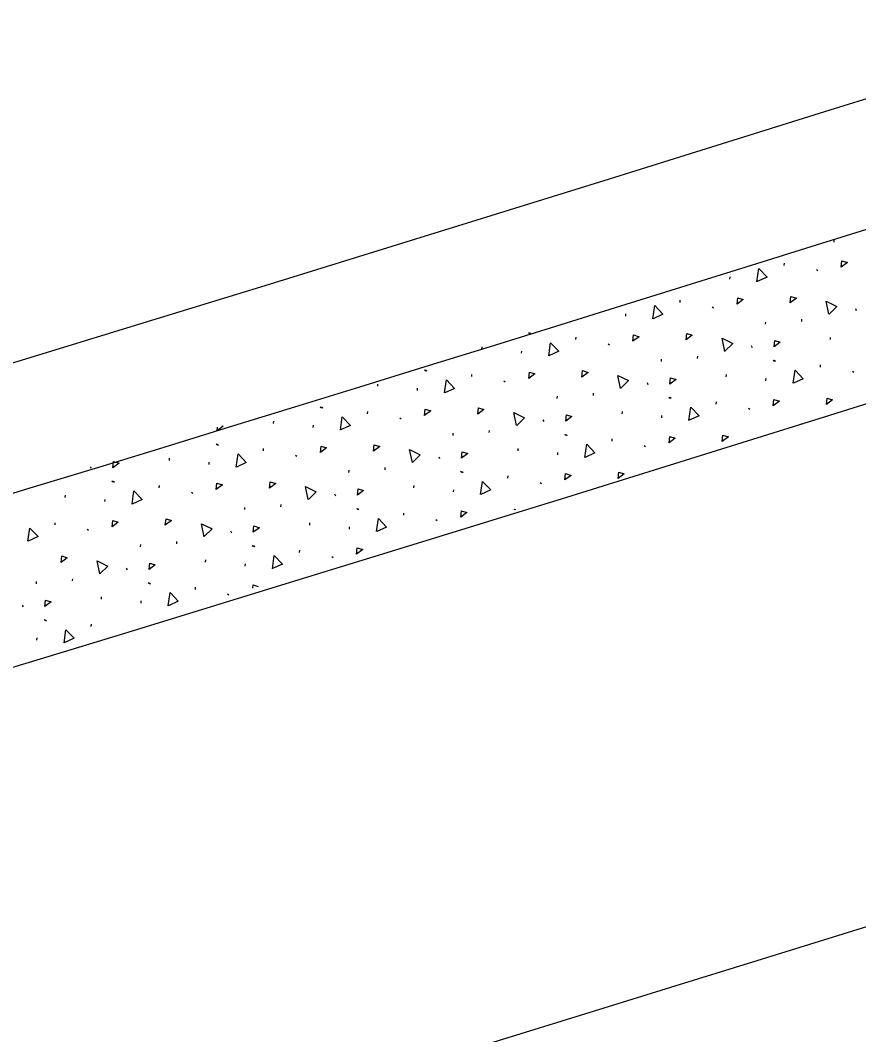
# Model space of a CAD drawing. Extents: x 2338610 to 2351914, y 366540 to 376484.
# Drawn here: x 2348375.39 to 2348395.55, y 367584.31 to 367608.7 of the extents above; entities that cross this region are included whole.
import ezdxf

# ---------------------------------------------------------------- set-up
doc = ezdxf.new("R2010")
doc.units = 0
for name, color, linetype in [('RD_HC_Cl', 7, 'Continuous'), ('RD_PD_ConcMed', 7, 'Continuous'), ('RD_PD_Final_LnLine', 7, 'Continuous'), ('RD_PD_Final_TrvlWay', 7, 'Continuous')]:
    doc.layers.add(name, color=color, linetype=linetype)

msp = doc.modelspace()

# ---------------------------------------------------------------- linework, layer by layer
at = {"layer": 'RD_HC_Cl'}
msp.add_arc((2347533.93, 370355.677), 2880.79, 281.440729, 295.940729, dxfattribs=at)
at = {"layer": 'RD_PD_ConcMed'}
for p, q in [((2348394.96, 367603.367), (2348394.964, 367603.422)), ((2348393.763, 367602.806), (2348393.767, 367602.86)), ((2348392.455, 367602.476), (2348392.459, 367602.53)), ((2348394.536, 367602.704), (2348394.568, 367602.68)), ((2348391.258, 367601.915), (2348391.263, 367601.969)), ((2348392.031, 367601.813), (2348392.063, 367601.789)), ((2348389.95, 367601.585), (2348389.954, 367601.639)), ((2348395.473, 367601.77), (2348395.495, 367601.725)), ((2348393.312, 367601.391), (2348393.317, 367601.445)), ((2348394.183, 367601.459), (2348394.188, 367601.514)), ((2348387.616, 367601.191), (2348387.648, 367601.167)), ((2348387.641, 367601.186), (2348387.673, 367601.162)), ((2348388.754, 367601.023), (2348388.758, 367601.078)), ((2348394.875, 367601.022), (2348394.879, 367601.076)), ((2348386.492, 367600.791), (2348386.496, 367600.845)), ((2348389.526, 367600.921), (2348389.558, 367600.897)), ((2348392.969, 367600.879), (2348392.991, 367600.834)), ((2348387.445, 367600.693), (2348387.45, 367600.748)), ((2348391.679, 367600.568), (2348391.683, 367600.622)), ((2348390.808, 367600.499), (2348390.812, 367600.554)), ((2348393.495, 367600.531), (2348393.527, 367600.507)), ((2348393.52, 367600.526), (2348393.552, 367600.502)), ((2348394.632, 367600.363), (2348394.636, 367600.418)), ((2348385.111, 367600.299), (2348385.143, 367600.275)), ((2348385.136, 367600.295), (2348385.169, 367600.271)), ((2348386.249, 367600.132), (2348386.253, 367600.186)), ((2348392.37, 367600.131), (2348392.375, 367600.185)), ((2348395.405, 367600.261), (2348395.437, 367600.237)), ((2348383.987, 367599.899), (2348383.991, 367599.954)), ((2348384.941, 367599.802), (2348384.945, 367599.856)), ((2348387.022, 367600.03), (2348387.054, 367600.006)), ((2348390.464, 367599.988), (2348390.486, 367599.942)), ((2348393.324, 367600.033), (2348393.328, 367600.088)), ((2348388.303, 367599.608), (2348388.307, 367599.663)), ((2348389.174, 367599.677), (2348389.178, 367599.731)), ((2348390.99, 367599.639), (2348391.022, 367599.615)), ((2348391.015, 367599.635), (2348391.047, 367599.611)), ((2348382.607, 367599.408), (2348382.639, 367599.384)), ((2348382.632, 367599.404), (2348382.664, 367599.38)), ((2348392.128, 367599.472), (2348392.132, 367599.527)), ((2348392.9, 367599.37), (2348392.932, 367599.346)), ((2348383.744, 367599.241), (2348383.748, 367599.295)), ((2348384.517, 367599.139), (2348384.549, 367599.115)), ((2348389.866, 367599.239), (2348389.87, 367599.294)), ((2348390.819, 367599.142), (2348390.823, 367599.196)), ((2348380.125, 367598.831), (2348380.135, 367598.92)), ((2348381.482, 367599.008), (2348381.486, 367599.062)), ((2348382.436, 367598.911), (2348382.44, 367598.965)), ((2348387.959, 367599.096), (2348387.981, 367599.051)), ((2348394.185, 367598.998), (2348394.186, 367599.003)), ((2348385.798, 367598.717), (2348385.802, 367598.771)), ((2348386.669, 367598.785), (2348386.673, 367598.84)), ((2348388.485, 367598.748), (2348388.517, 367598.724)), ((2348388.51, 367598.744), (2348388.542, 367598.72)), ((2348389.623, 367598.581), (2348389.627, 367598.635)), ((2348380.102, 367598.517), (2348380.134, 367598.493)), ((2348380.127, 367598.512), (2348380.159, 367598.488)), ((2348381.239, 367598.349), (2348381.244, 367598.404)), ((2348387.361, 367598.348), (2348387.365, 367598.403)), ((2348390.396, 367598.479), (2348390.428, 367598.455)), ((2348378.978, 367598.117), (2348378.982, 367598.171)), ((2348382.012, 367598.247), (2348382.044, 367598.223)), ((2348385.454, 367598.205), (2348385.476, 367598.16)), ((2348388.315, 367598.251), (2348388.319, 367598.305)), ((2348377.074, 367597.967), (2348377.093, 367597.928)), ((2348379.931, 367598.019), (2348379.935, 367598.074)), ((2348384.165, 367597.894), (2348384.169, 367597.948)), ((2348383.293, 367597.825), (2348383.298, 367597.88)), ((2348385.98, 367597.857), (2348386.013, 367597.833)), ((2348386.006, 367597.852), (2348386.038, 367597.828)), ((2348387.118, 367597.689), (2348387.122, 367597.744)), ((2348377.597, 367597.625), (2348377.629, 367597.601)), ((2348377.622, 367597.621), (2348377.654, 367597.597)), ((2348378.735, 367597.458), (2348378.739, 367597.513)), ((2348384.856, 367597.457), (2348384.86, 367597.511)), ((2348385.81, 367597.359), (2348385.814, 367597.414)), ((2348387.891, 367597.587), (2348387.923, 367597.563)), ((2348376.473, 367597.225), (2348376.477, 367597.28)), ((2348377.426, 367597.128), (2348377.431, 367597.182)), ((2348379.507, 367597.356), (2348379.54, 367597.332)), ((2348382.95, 367597.314), (2348382.972, 367597.268)), ((2348380.789, 367596.934), (2348380.793, 367596.989)), ((2348381.66, 367597.003), (2348381.664, 367597.057)), ((2348383.476, 367596.965), (2348383.508, 367596.942)), ((2348383.501, 367596.961), (2348383.533, 367596.937)), ((2348384.613, 367596.798), (2348384.618, 367596.853)), ((2348385.386, 367596.696), (2348385.418, 367596.672)), ((2348376.23, 367596.567), (2348376.234, 367596.621)), ((2348377.003, 367596.465), (2348377.035, 367596.441)), ((2348382.351, 367596.565), (2348382.356, 367596.62)), ((2348383.305, 367596.468), (2348383.309, 367596.523)), ((2348380.445, 367596.422), (2348380.467, 367596.377)), ((2348378.284, 367596.043), (2348378.288, 367596.097)), ((2348379.155, 367596.111), (2348379.159, 367596.166)), ((2348380.971, 367596.074), (2348381.003, 367596.05)), ((2348380.996, 367596.07), (2348381.028, 367596.046)), ((2348382.109, 367595.907), (2348382.113, 367595.961)), ((2348379.847, 367595.674), (2348379.851, 367595.729)), ((2348382.881, 367595.805), (2348382.913, 367595.781)), ((2348377.94, 367595.531), (2348377.962, 367595.486)), ((2348380.8, 367595.577), (2348380.805, 367595.631)), ((2348376.65, 367595.22), (2348376.654, 367595.274)), ((2348375.779, 367595.152), (2348375.783, 367595.206)), ((2348378.466, 367595.183), (2348378.498, 367595.159)), ((2348378.491, 367595.178), (2348378.523, 367595.154)), ((2348379.604, 367595.015), (2348379.608, 367595.07)), ((2348377.342, 367594.783), (2348377.346, 367594.837)), ((2348378.296, 367594.685), (2348378.3, 367594.74)), ((2348380.377, 367594.913), (2348380.409, 367594.889)), ((2348375.436, 367594.64), (2348375.457, 367594.595)), ((2348375.962, 367594.292), (2348375.994, 367594.268)), ((2348375.987, 367594.287), (2348376.019, 367594.263)), ((2348377.099, 367594.124), (2348377.103, 367594.179)), ((2348375.791, 367593.794), (2348375.795, 367593.849))]:
    msp.add_line(p, q, dxfattribs=at)
for points in [[(2348395.133, 367602.763), (2348395.149, 367602.916), (2348395.282, 367602.875), (2348395.133, 367602.763)], [(2348393.107, 367602.414), (2348393.154, 367602.73), (2348393.351, 367602.524), (2348393.113, 367602.415)], [(2348393.908, 367601.906), (2348393.924, 367602.059), (2348394.056, 367602.018), (2348393.908, 367601.906)], [(2348390.603, 367601.522), (2348390.649, 367601.839), (2348390.846, 367601.632), (2348390.608, 367601.524)], [(2348392.629, 367601.872), (2348392.645, 367602.025), (2348392.777, 367601.984), (2348392.629, 367601.872)], [(2348394.839, 367601.631), (2348394.774, 367601.945), (2348395.03, 367601.818), (2348394.843, 367601.635)], [(2348390.124, 367600.981), (2348390.14, 367601.134), (2348390.272, 367601.092), (2348390.124, 367600.981)], [(2348391.403, 367601.015), (2348391.419, 367601.168), (2348391.552, 367601.127), (2348391.403, 367601.015)], [(2348388.098, 367600.631), (2348388.144, 367600.948), (2348388.342, 367600.741), (2348388.103, 367600.633)], [(2348392.334, 367600.74), (2348392.269, 367601.054), (2348392.525, 367600.927), (2348392.338, 367600.744)], [(2348393.518, 367600.845), (2348393.534, 367600.998), (2348393.667, 367600.957), (2348393.518, 367600.845)], [(2348387.619, 367600.089), (2348387.635, 367600.242), (2348387.768, 367600.201), (2348387.619, 367600.089)], [(2348388.898, 367600.123), (2348388.915, 367600.277), (2348389.047, 367600.235), (2348388.898, 367600.123)], [(2348389.829, 367599.849), (2348389.764, 367600.162), (2348390.021, 367600.036), (2348389.834, 367599.852)], [(2348391.013, 367599.954), (2348391.03, 367600.107), (2348391.162, 367600.066), (2348391.013, 367599.954)], [(2348393.977, 367599.971), (2348394.023, 367600.288), (2348394.22, 367600.081), (2348393.982, 367599.973)], [(2348385.593, 367599.74), (2348385.64, 367600.057), (2348385.837, 367599.85), (2348385.599, 367599.741)], [(2348394.777, 367599.464), (2348394.793, 367599.617), (2348394.926, 367599.575), (2348394.777, 367599.464)], [(2348386.394, 367599.232), (2348386.41, 367599.385), (2348386.542, 367599.344), (2348386.394, 367599.232)], [(2348391.472, 367599.08), (2348391.518, 367599.397), (2348391.715, 367599.19), (2348391.477, 367599.082)], [(2348393.498, 367599.429), (2348393.514, 367599.582), (2348393.646, 367599.541), (2348393.498, 367599.429)], [(2348383.089, 367598.848), (2348383.135, 367599.165), (2348383.332, 367598.959), (2348383.094, 367598.85)], [(2348385.114, 367599.198), (2348385.131, 367599.351), (2348385.263, 367599.31), (2348385.114, 367599.198)], [(2348387.325, 367598.957), (2348387.26, 367599.271), (2348387.516, 367599.144), (2348387.329, 367598.961)], [(2348388.509, 367599.063), (2348388.525, 367599.216), (2348388.657, 367599.175), (2348388.509, 367599.063)], [(2348380.242, 367598.953), (2348380.274, 367598.943), (2348380.125, 367598.831)], [(2348390.993, 367598.538), (2348391.009, 367598.691), (2348391.142, 367598.65), (2348390.993, 367598.538)], [(2348392.272, 367598.572), (2348392.288, 367598.725), (2348392.421, 367598.684), (2348392.272, 367598.572)], [(2348382.61, 367598.307), (2348382.626, 367598.46), (2348382.758, 367598.419), (2348382.61, 367598.307)], [(2348383.889, 367598.341), (2348383.905, 367598.494), (2348384.038, 367598.453), (2348383.889, 367598.341)], [(2348388.967, 367598.188), (2348389.013, 367598.505), (2348389.211, 367598.299), (2348388.972, 367598.19)], [(2348380.584, 367597.957), (2348380.63, 367598.274), (2348380.827, 367598.067), (2348380.589, 367597.959)], [(2348384.82, 367598.066), (2348384.755, 367598.38), (2348385.011, 367598.253), (2348384.824, 367598.07)], [(2348386.004, 367598.171), (2348386.02, 367598.325), (2348386.153, 367598.283), (2348386.004, 367598.171)], [(2348377.621, 367597.94), (2348377.637, 367598.093), (2348377.769, 367598.052), (2348377.621, 367597.94)], [(2348388.488, 367597.647), (2348388.504, 367597.8), (2348388.637, 367597.759), (2348388.488, 367597.647)], [(2348389.767, 367597.681), (2348389.784, 367597.834), (2348389.916, 367597.793), (2348389.767, 367597.681)], [(2348380.105, 367597.415), (2348380.121, 367597.568), (2348380.254, 367597.527), (2348380.105, 367597.415)], [(2348381.384, 367597.45), (2348381.4, 367597.603), (2348381.533, 367597.561), (2348381.384, 367597.45)], [(2348382.315, 367597.175), (2348382.25, 367597.488), (2348382.506, 367597.362), (2348382.319, 367597.178)], [(2348383.499, 367597.28), (2348383.516, 367597.433), (2348383.648, 367597.392), (2348383.499, 367597.28)], [(2348386.462, 367597.297), (2348386.509, 367597.614), (2348386.706, 367597.407), (2348386.468, 367597.299)], [(2348378.079, 367597.066), (2348378.125, 367597.383), (2348378.323, 367597.176), (2348378.084, 367597.068)], [(2348387.278, 367596.93), (2348387.279, 367596.943), (2348387.299, 367596.936)], [(2348377.6, 367596.524), (2348377.616, 367596.677), (2348377.749, 367596.636), (2348377.6, 367596.524)], [(2348378.879, 367596.558), (2348378.896, 367596.711), (2348379.028, 367596.67), (2348378.879, 367596.558)], [(2348383.958, 367596.406), (2348384.004, 367596.723), (2348384.201, 367596.516), (2348383.963, 367596.408)], [(2348385.983, 367596.755), (2348386, 367596.909), (2348386.132, 367596.867), (2348385.983, 367596.755)], [(2348375.574, 367596.174), (2348375.621, 367596.491), (2348375.818, 367596.285), (2348375.58, 367596.176)], [(2348379.81, 367596.284), (2348379.746, 367596.597), (2348380.002, 367596.47), (2348379.815, 367596.287)], [(2348380.995, 367596.389), (2348381.011, 367596.542), (2348381.143, 367596.501), (2348380.995, 367596.389)], [(2348383.479, 367595.864), (2348383.495, 367596.017), (2348383.627, 367595.976), (2348383.479, 367595.864)], [(2348376.375, 367595.667), (2348376.391, 367595.82), (2348376.523, 367595.779), (2348376.375, 367595.667)], [(2348377.306, 367595.392), (2348377.241, 367595.706), (2348377.497, 367595.579), (2348377.31, 367595.396)], [(2348381.453, 367595.514), (2348381.499, 367595.831), (2348381.697, 367595.625), (2348381.458, 367595.516)], [(2348378.49, 367595.498), (2348378.506, 367595.651), (2348378.639, 367595.609), (2348378.49, 367595.498)], [(2348380.982, 367595.049), (2348380.99, 367595.126), (2348381.112, 367595.088)], [(2348375.985, 367594.606), (2348376.001, 367594.759), (2348376.134, 367594.718), (2348375.985, 367594.606)], [(2348378.948, 367594.623), (2348378.995, 367594.94), (2348379.192, 367594.733), (2348378.953, 367594.625)], [(2348376.444, 367593.732), (2348376.49, 367594.049), (2348376.687, 367593.842), (2348376.449, 367593.734)]]:
    msp.add_lwpolyline(points, dxfattribs=at)
at = {"layer": 'RD_PD_Final_LnLine'}
for radius, end in [(2859.79, 291.465397), (2847.79, 290.498626), (2887.79, 291.594881), (2899.79, 291.348467), (2871.79, 288.717673), (2883.79, 288.734281), (2911.79, 288.974322)]:
    msp.add_arc((2347533.93, 370355.677), radius, 280.380274, end, dxfattribs=at)
at = {"layer": 'RD_PD_Final_TrvlWay'}
msp.add_arc((2347533.93, 370355.677), 2835.79, 283.184746, 289.359215, dxfattribs=at)

doc.saveas('drawing.dxf')
